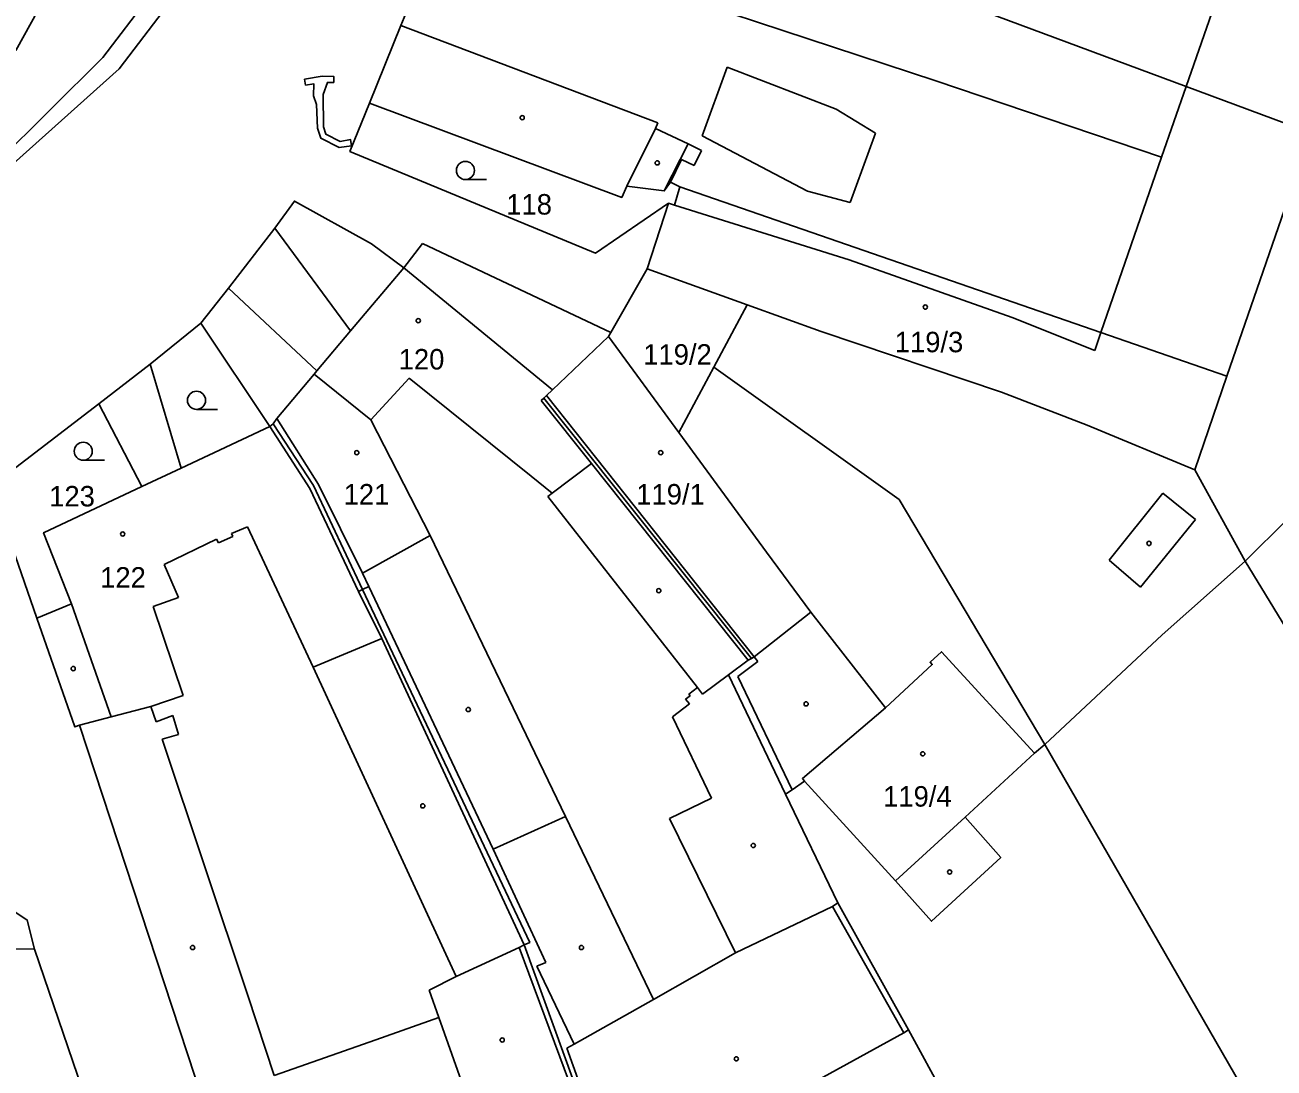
# Model space of a CAD drawing. Extents: x -757266 to -753360, y -1162585 to -1157740.
# Drawn here: x -754953.1 to -754849.4, y -1161564.9 to -1161478.3 of the extents above; entities that cross this region are included whole.
import ezdxf

# ---------------------------------------------------------------- set-up
doc = ezdxf.new("R2010")
doc.units = 0
for name, color, linetype in [('Hranice parcel', 7, 'Continuous'), ('Parcelní čísla', 7, 'Continuous'), ('Vnitřní kresba', 7, 'Continuous'), ('Věcná břemena k části', 7, 'Continuous'), ('Značky budov', 7, 'Continuous'), ('Značky kultur', 7, 'Continuous')]:
    doc.layers.add(name, color=color, linetype=linetype)

msp = doc.modelspace()

# ---------------------------------------------------------------- linework, layer by layer
at = {"layer": 'Hranice parcel'}
for p, q in [((-754853.34, -1161507.43), (-754846.35, -1161487.24)), ((-754901.43, -1161498.53), (-754899.68, -1161493.07)), ((-754938.5, -1161503.04), (-754936.21, -1161500.14)), ((-754938.5, -1161503.04), (-754932.77, -1161511.62)), ((-754909.31, -1161508.57), (-754904.65, -1161504.15)), ((-754955.91, -1161516.57), (-754952.1, -1161527.52)), ((-754851.81, -1161522.78), (-754829.7, -1161559.15)), ((-754868.43, -1161538), (-754869.29, -1161538.74)), ((-754868.43, -1161538), (-754838.77, -1161589.54)), ((-754969.17, -1161554.86), (-754952.29, -1161555.01)), ((-754879.75, -1161561.7), (-754847.48, -1161621.03))]:
    msp.add_line(p, q, dxfattribs=at)
for points in [[(-754875.23, -1161390.11), (-754945.27, -1161481.93), (-754962.32, -1161497.17)], [(-754924.48, -1161484.78), (-754921.88, -1161478.31), (-754919.68, -1161472.98), (-754918.66, -1161469.92), (-754916.32, -1161463.18), (-754913.44, -1161464.2)], [(-754913.44, -1161464.2), (-754875.37, -1161476.44), (-754874.94, -1161476.6), (-754872.41, -1161477.54), (-754856.7, -1161483.39), (-754846.35, -1161487.24)], [(-754851.81, -1161522.78), (-754841.25, -1161512.32), (-754825.15, -1161480.88), (-754823.01, -1161475.64)], [(-754899.68, -1161493.07), (-754905.72, -1161497.22), (-754926.12, -1161488.77), (-754924.48, -1161484.78)], [(-754924.48, -1161484.78), (-754903.55, -1161492.59), (-754903.13, -1161491.67), (-754900.02, -1161492.05), (-754899.51, -1161491.34), (-754898.74, -1161491.71)], [(-754899.68, -1161493.07), (-754899.17, -1161493.23), (-754898.74, -1161491.71)], [(-754898.74, -1161491.71), (-754863.79, -1161503.82), (-754853.34, -1161507.43)], [(-754936.21, -1161500.14), (-754932.36, -1161495.15), (-754930.72, -1161492.9), (-754924.34, -1161496.45), (-754921.65, -1161498.43), (-754909.31, -1161508.57)], [(-754904.65, -1161504.15), (-754904.46, -1161503.82), (-754901.43, -1161498.53)], [(-754895.9, -1161506.68), (-754893.13, -1161501.52), (-754901.43, -1161498.53)], [(-754936.21, -1161500.14), (-754928.86, -1161507), (-754929.09, -1161507.27), (-754924.38, -1161511.06), (-754919.47, -1161520.66), (-754925.08, -1161523.79), (-754924.55, -1161524.89), (-754925.06, -1161525.14)], [(-754955.91, -1161516.57), (-754946.97, -1161509.72), (-754942.71, -1161506.45), (-754938.5, -1161503.04)], [(-754895.9, -1161506.68), (-754898.81, -1161512.1), (-754904.65, -1161504.15)], [(-754868.43, -1161538), (-754880.52, -1161517.68), (-754895.9, -1161506.68)], [(-754853.34, -1161507.43), (-754855.99, -1161515.2), (-754851.81, -1161522.78)], [(-754909.31, -1161508.57), (-754909.8, -1161509.04), (-754910.02, -1161509.25), (-754892.79, -1161530.87), (-754893.05, -1161531.02), (-754894.7, -1161532.24), (-754889.95, -1161542.15)], [(-754932.77, -1161511.62), (-754932.5, -1161511.38), (-754929.14, -1161516.52), (-754925.06, -1161525.14)], [(-754932.77, -1161511.62), (-754940.12, -1161515.06), (-754943.39, -1161516.6), (-754951.54, -1161520.43), (-754949.24, -1161526.34), (-754952.1, -1161527.52)], [(-754952.29, -1161555.01), (-754952.9, -1161552.59), (-754954.1, -1161551.8), (-754963.62, -1161524.06), (-754966.58, -1161515.43), (-754970.43, -1161516.24)], [(-754851.81, -1161522.78), (-754858.7, -1161528.9), (-754868.43, -1161538)], [(-754925.06, -1161525.14), (-754911.19, -1161554.45), (-754911.64, -1161554.65), (-754907.52, -1161566.03), (-754907.88, -1161566.11), (-754904.45, -1161575.69)], [(-754952.1, -1161527.52), (-754948.96, -1161536.55), (-754948.56, -1161536.4), (-754935.78, -1161575.33)], [(-754888.37, -1161541.05), (-754888.56, -1161540.84), (-754881.67, -1161534.96), (-754877.78, -1161531.38), (-754877.96, -1161531.18), (-754877.02, -1161530.32), (-754869.29, -1161538.74)], [(-754869.29, -1161538.74), (-754875.05, -1161544.05), (-754872.09, -1161547.39), (-754877.84, -1161552.69), (-754880.82, -1161549.34), (-754888.37, -1161541.05)], [(-754888.37, -1161541.05), (-754889.4, -1161541.77), (-754889.95, -1161542.15)], [(-754889.95, -1161542.15), (-754885.62, -1161551.16), (-754879.75, -1161561.7)], [(-754946.21, -1161587.78), (-754946.04, -1161577.97), (-754946.28, -1161574.75), (-754946.74, -1161571.31), (-754952.29, -1161555.01)], [(-754904.45, -1161575.69), (-754903.85, -1161574.99), (-754880.14, -1161561.96), (-754879.75, -1161561.7)]]:
    msp.add_lwpolyline(points, dxfattribs=at)
at = {"layer": 'Vnitřní kresba'}
for p, q in [((-754946.64, -1161480.98), (-754927.57, -1161456.07)), ((-754953.86, -1161480.41), (-754948.59, -1161470.84)), ((-754900.37, -1161475.37), (-754877.48, -1161482.92)), ((-754921.88, -1161478.31), (-754900.55, -1161486.41)), ((-754856.7, -1161483.39), (-754854.58, -1161477.28)), ((-754962.55, -1161496.81), (-754946.64, -1161480.98)), ((-754896.89, -1161487.49), (-754894.79, -1161481.77)), ((-754894.79, -1161481.77), (-754885.75, -1161485.28)), ((-754877.48, -1161482.92), (-754858.74, -1161489.26)), ((-754858.74, -1161489.26), (-754856.7, -1161483.39)), ((-754885.75, -1161485.28), (-754882.49, -1161487.26)), ((-754900.55, -1161486.41), (-754900.75, -1161486.87)), ((-754900.75, -1161486.87), (-754903.13, -1161491.67)), ((-754900.75, -1161486.87), (-754898.04, -1161488.16)), ((-754888.13, -1161492.09), (-754896.89, -1161487.49)), ((-754882.49, -1161487.26), (-754884.59, -1161493.02)), ((-754898.04, -1161488.16), (-754900.02, -1161492.05)), ((-754898.04, -1161488.16), (-754896.94, -1161488.69)), ((-754898.6, -1161489.44), (-754899.51, -1161491.34)), ((-754897.54, -1161489.94), (-754898.6, -1161489.44)), ((-754896.94, -1161488.69), (-754897.54, -1161489.94)), ((-754858.74, -1161489.26), (-754863.79, -1161503.82)), ((-754884.59, -1161493.02), (-754888.13, -1161492.09)), ((-754884.67, -1161497.77), (-754899.17, -1161493.23)), ((-754926.06, -1161503.67), (-754932.36, -1161495.15)), ((-754921.65, -1161498.43), (-754920.1, -1161496.41)), ((-754920.1, -1161496.41), (-754904.46, -1161503.82)), ((-754884.67, -1161497.77), (-754871.15, -1161502.57)), ((-754921.65, -1161498.43), (-754926.06, -1161503.67)), ((-754893.13, -1161501.52), (-754886.99, -1161503.74)), ((-754871.15, -1161502.57), (-754864.28, -1161505.3)), ((-754928.86, -1161507), (-754926.06, -1161503.67)), ((-754886.99, -1161503.74), (-754872.04, -1161508.76)), ((-754864.28, -1161505.3), (-754863.79, -1161503.82)), ((-754942.71, -1161506.45), (-754940.12, -1161515.06)), ((-754932.18, -1161510.94), (-754929.09, -1161507.27)), ((-754924.38, -1161511.06), (-754921.19, -1161507.6)), ((-754921.19, -1161507.6), (-754911.07, -1161515.75)), ((-754910.24, -1161509.45), (-754910.02, -1161509.25)), ((-754909.8, -1161509.04), (-754892.56, -1161530.73)), ((-754864.91, -1161511.5), (-754872.04, -1161508.76)), ((-754943.39, -1161516.6), (-754946.97, -1161509.72)), ((-754906.07, -1161514.68), (-754910.24, -1161509.45)), ((-754932.5, -1161511.38), (-754932.18, -1161510.94)), ((-754932.18, -1161510.94), (-754928.73, -1161516.43)), ((-754932.77, -1161511.62), (-754929.44, -1161516.75)), ((-754898.81, -1161512.1), (-754891.53, -1161522.04)), ((-754855.99, -1161515.2), (-754864.91, -1161511.5)), ((-754909.33, -1161517.16), (-754906.07, -1161514.68)), ((-754893.05, -1161531.02), (-754906.07, -1161514.68)), ((-754928.73, -1161516.43), (-754925.08, -1161523.79)), ((-754911.07, -1161515.75), (-754909.33, -1161517.16)), ((-754929.44, -1161516.75), (-754925.4, -1161525.31)), ((-754909.69, -1161517.43), (-754909.33, -1161517.16)), ((-754897.27, -1161533.29), (-754909.69, -1161517.43)), ((-754863.1, -1161522.7), (-754858.64, -1161517.15)), ((-754858.64, -1161517.15), (-754855.94, -1161519.34)), ((-754855.94, -1161519.34), (-754860.49, -1161524.96)), ((-754937.03, -1161521.27), (-754935.84, -1161520.75)), ((-754935.94, -1161520.51), (-754934.62, -1161519.93)), ((-754935.84, -1161520.75), (-754935.94, -1161520.51)), ((-754934.62, -1161519.93), (-754929.17, -1161531.6)), ((-754908.21, -1161543.98), (-754919.47, -1161520.66)), ((-754941.53, -1161523.06), (-754937.18, -1161520.96)), ((-754937.18, -1161520.96), (-754937.03, -1161521.27)), ((-754891.53, -1161522.04), (-754887.87, -1161527.03)), ((-754860.49, -1161524.96), (-754863.1, -1161522.7)), ((-754940.34, -1161525.8), (-754941.53, -1161523.06)), ((-754914.24, -1161546.71), (-754924.55, -1161524.89)), ((-754942.45, -1161526.55), (-754940.34, -1161525.8)), ((-754925.4, -1161525.31), (-754925.06, -1161525.14)), ((-754925.4, -1161525.31), (-754923.46, -1161529.22)), ((-754945.93, -1161535.71), (-754949.24, -1161526.34)), ((-754939.96, -1161533.95), (-754942.45, -1161526.55)), ((-754887.87, -1161527.03), (-754892.56, -1161530.73)), ((-754881.67, -1161534.96), (-754887.87, -1161527.03)), ((-754929.17, -1161531.6), (-754923.46, -1161529.22)), ((-754923.46, -1161529.22), (-754911.64, -1161554.65)), ((-754892.25, -1161531.13), (-754893.92, -1161532.37)), ((-754892.56, -1161530.73), (-754892.79, -1161530.87)), ((-754892.56, -1161530.73), (-754892.25, -1161531.13)), ((-754929.17, -1161531.6), (-754917.3, -1161557.28)), ((-754896.85, -1161533.83), (-754894.7, -1161532.24)), ((-754893.92, -1161532.37), (-754889.4, -1161541.77)), ((-754942.63, -1161534.85), (-754939.96, -1161533.95)), ((-754898.25, -1161534.26), (-754897.88, -1161533.97)), ((-754897.94, -1161534.63), (-754898.25, -1161534.26)), ((-754897.98, -1161533.84), (-754897.27, -1161533.29)), ((-754897.88, -1161533.97), (-754897.98, -1161533.84)), ((-754897.27, -1161533.29), (-754896.85, -1161533.83)), ((-754942.63, -1161534.85), (-754945.93, -1161535.71)), ((-754942.2, -1161536.13), (-754942.63, -1161534.85)), ((-754899.33, -1161535.71), (-754897.94, -1161534.63)), ((-754945.93, -1161535.71), (-754948.56, -1161536.4)), ((-754940.81, -1161535.61), (-754942.2, -1161536.13)), ((-754940.34, -1161537.19), (-754940.81, -1161535.61)), ((-754896.09, -1161542.46), (-754899.33, -1161535.71)), ((-754941.71, -1161537.58), (-754940.34, -1161537.19)), ((-754934.59, -1161558.84), (-754941.71, -1161537.58)), ((-754899.6, -1161544.15), (-754896.09, -1161542.46)), ((-754908.21, -1161543.98), (-754914.24, -1161546.71)), ((-754900.93, -1161559.19), (-754908.21, -1161543.98)), ((-754894.11, -1161555.32), (-754899.6, -1161544.15)), ((-754880.82, -1161549.34), (-754875.05, -1161544.05)), ((-754909.86, -1161556.11), (-754914.24, -1161546.71)), ((-754886.06, -1161551.45), (-754894.11, -1161555.32)), ((-754885.62, -1161551.16), (-754886.06, -1161551.45)), ((-754886.06, -1161551.45), (-754880.14, -1161561.96)), ((-754917.3, -1161557.28), (-754912.06, -1161554.86)), ((-754911.64, -1161554.65), (-754912.06, -1161554.86)), ((-754912.06, -1161554.86), (-754907.88, -1161566.11)), ((-754894.11, -1161555.32), (-754900.93, -1161559.19)), ((-754910.59, -1161556.41), (-754909.86, -1161556.11)), ((-754907.5, -1161562.9), (-754910.59, -1161556.41)), ((-754919.55, -1161558.4), (-754917.3, -1161557.28)), ((-754932.41, -1161565.5), (-754934.59, -1161558.84)), ((-754918.74, -1161560.68), (-754919.55, -1161558.4)), ((-754900.93, -1161559.19), (-754907.5, -1161562.9)), ((-754923.98, -1161562.54), (-754918.74, -1161560.68)), ((-754916.01, -1161568.32), (-754918.74, -1161560.68)), ((-754932.41, -1161565.5), (-754923.98, -1161562.54)), ((-754907.5, -1161562.9), (-754908.11, -1161563.22)), ((-754908.11, -1161563.22), (-754903.85, -1161574.99))]:
    msp.add_line(p, q, dxfattribs=at)
at = {"layer": 'Věcná břemena k části'}
msp.add_lwpolyline([(-754929.88, -1161482.77), (-754929.8, -1161483.27), (-754929.12, -1161483.16), (-754929.13, -1161484.17), (-754928.89, -1161484.88), (-754928.82, -1161486.84), (-754928.53, -1161487.69), (-754927, -1161488.46), (-754925.98, -1161488.3), (-754926.06, -1161487.8), (-754926.94, -1161487.94), (-754928.11, -1161487.35), (-754928.32, -1161486.74), (-754928.35, -1161484.05), (-754927.98, -1161483.05), (-754927.46, -1161483.05), (-754927.46, -1161482.55), (-754928.43, -1161482.54)], close=True, dxfattribs=at)
at = {"layer": 'Značky budov'}
for centre in [(-754911.8168, -1161485.9792), (-754900.6068, -1161489.7292), (-754878.3568, -1161501.6992), (-754920.4468, -1161502.8292), (-754925.5468, -1161513.7892), (-754900.3168, -1161513.7892), (-754944.9768, -1161520.5392), (-754859.7868, -1161521.3192), (-754900.4768, -1161525.2392), (-754949.0868, -1161531.7092), (-754916.2968, -1161535.1092), (-754888.2468, -1161534.6392), (-754878.5668, -1161538.7892), (-754920.0668, -1161543.1092), (-754892.6368, -1161546.3992), (-754876.3368, -1161548.5992), (-754939.1768, -1161554.8692), (-754906.8968, -1161554.8692), (-754913.4768, -1161562.5492), (-754894.0468, -1161564.1092)]:
    msp.add_circle(centre, 0.175, dxfattribs=at)
at = {"layer": 'Značky kultur'}
for p, q in [((-754916.533, -1161491.11), (-754914.783, -1161491.11)), ((-754938.853, -1161510.19), (-754937.103, -1161510.19)), ((-754948.253, -1161514.42), (-754946.503, -1161514.42))]:
    msp.add_line(p, q, dxfattribs=at)
for centre in [(-754916.5329, -1161490.3598), (-754938.8529, -1161509.4398), (-754948.2529, -1161513.6698)]:
    msp.add_circle(centre, 0.75, dxfattribs=at)

# ---------------------------------------------------------------- texts
at = {"layer": 'Parcelní čísla'}
for s, p in [('118', (-754913.14, -1161494.02)), ('119/3', (-754880.89, -1161505.45)), ('120', (-754922.07, -1161506.88)), ('119/2', (-754901.77, -1161506.48)), ('123', (-754951.08, -1161518.25)), ('121', (-754926.64, -1161518.09)), ('119/1', (-754902.35, -1161518.09)), ('122', (-754946.85, -1161524.99)), ('119/4', (-754881.858, -1161543.17))]:
    msp.add_text(s, height=1.7, dxfattribs=at).set_placement(p)

doc.saveas('drawing.dxf')
